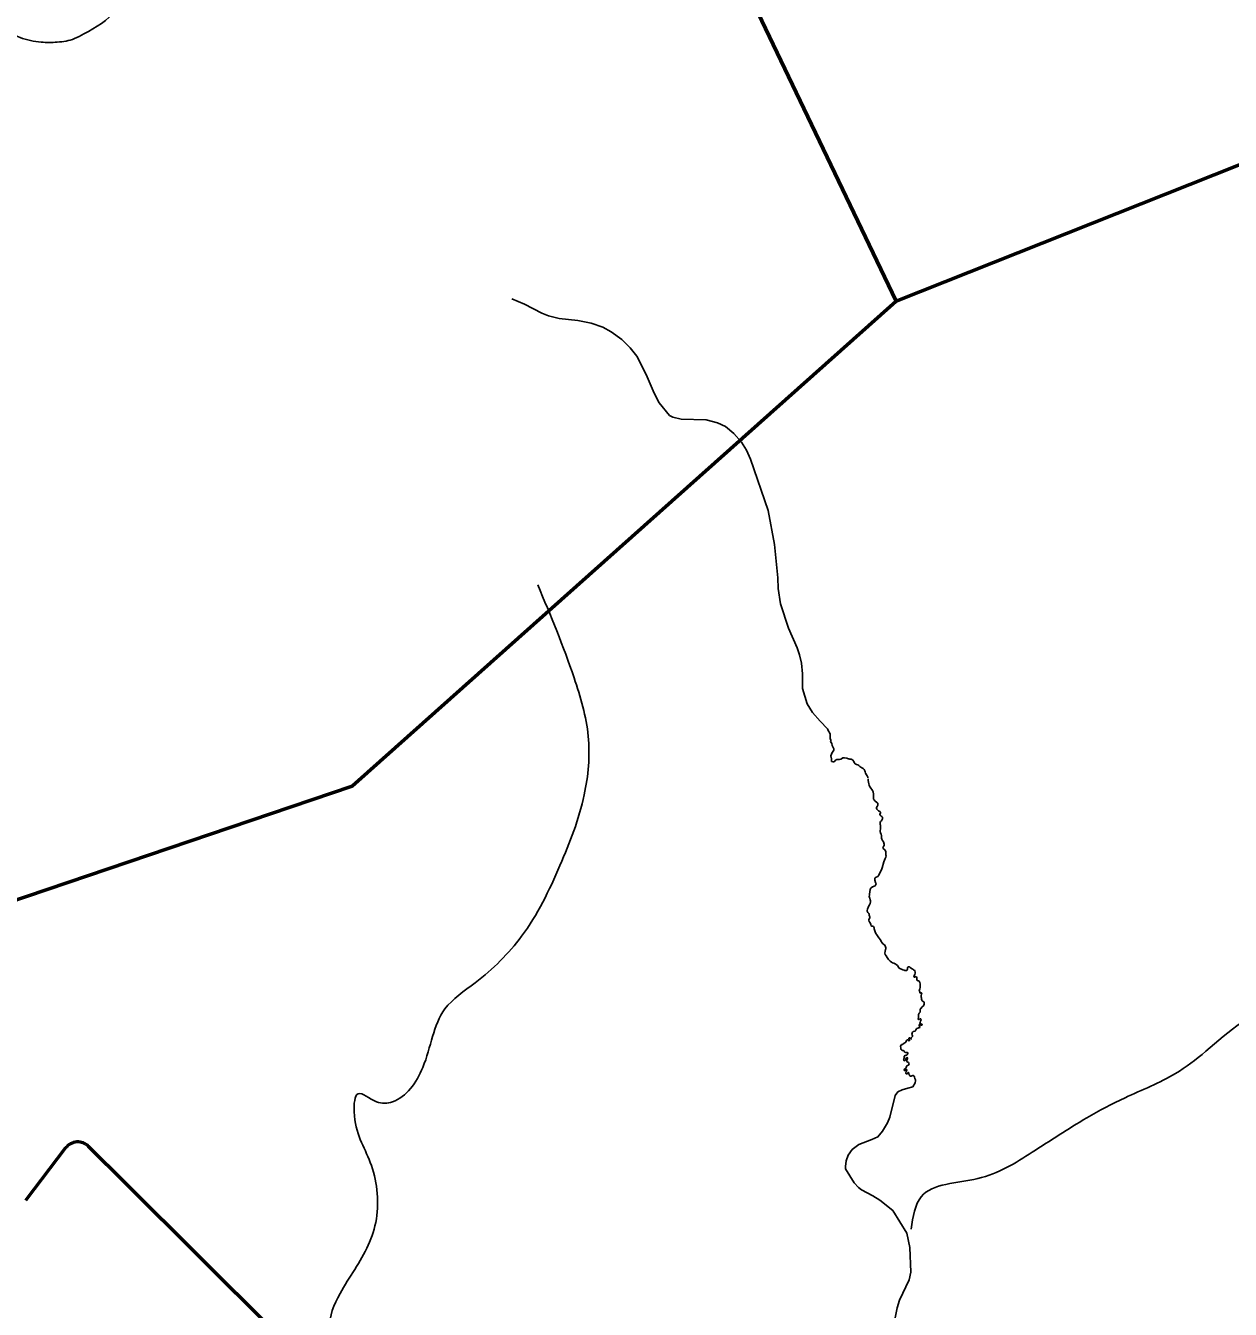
# Model space of a CAD drawing. Extents: x -1643653 to 4543381, y 1624270 to 13878484.
# Drawn here: x 740547 to 748402, y 8952202 to 8960573 of the extents above; entities that cross this region are included whole.
import ezdxf

# ---------------------------------------------------------------- set-up
doc = ezdxf.new("R2010")
doc.units = 0
doc.header["$LTSCALE"] = 200
for name, color, linetype, lineweight in [('24', 7, 'Continuous', 25), ('59', 7, 'Continuous', 53), ('60', 7, 'Continuous', 13)]:
    doc.layers.add(name, color=color, linetype=linetype, lineweight=lineweight)

msp = doc.modelspace()

# ---------------------------------------------------------------- linework, layer by layer
at = {"layer": '24'}
for points in [[(743717.7, 8958792.3), (743800.2, 8958756.1), (743911.5, 8958697.1), (743955.3, 8958681.4), (744025.6, 8958664.2), (744147.5, 8958649.6), (744235.2, 8958632.4), (744310.4, 8958606.9), (744365.4, 8958577), (744433.8, 8958526.9), (744488.9, 8958471.2), (744531.2, 8958417.1), (744593.7, 8958298.5), (744645, 8958175.7), (744676.8, 8958113.6), (744744.7, 8958031.2), (744766.2, 8958019.9), (744821.5, 8958007), (744983.3, 8958002), (745058, 8957983.2), (745110.2, 8957958), (745164.6, 8957914.2), (745215.4, 8957855.9), (745248.1, 8957804.4), (745272.3, 8957745.8), (745388, 8957410.4), (745428.9, 8957189.4), (745451.8, 8956972.2), (745453.7, 8956901.6), (745467.7, 8956802.6), (745520, 8956644.2), (745577.4, 8956515), (745592.3, 8956470.8), (745605.1, 8956415.6), (745612.4, 8956345.1), (745611.7, 8956249.8), (745643.2, 8956150.5), (745677.6, 8956094.2), (745726.6, 8956036.8), (745776.2, 8955987)], [(745776.2, 8955987), (745777.3, 8955982.8), (745780.4, 8955977.4), (745783.5, 8955969.7), (745788.5, 8955961.6), (745792.3, 8955955.1), (745793.5, 8955951.2), (745793.5, 8955944.7), (745792, 8955937.4), (745791.6, 8955927), (745792.7, 8955922.8), (745796.2, 8955915.5), (745797, 8955910.1), (745795.5, 8955904.6)], [(745795.5, 8955904.6), (745798.7, 8955899.3), (745802.4, 8955891.4), (745806.7, 8955879.7), (745815.1, 8955862.3), (745817.2, 8955857), (745816.7, 8955850.6), (745813.5, 8955843.2), (745806.1, 8955833.1), (745800.3, 8955823.1), (745797.6, 8955812), (745801.9, 8955792.9), (745801.9, 8955780.2), (745801.9, 8955775.1)], [(745801.9, 8955775.5), (745809.8, 8955773.2), (745814.5, 8955772.5), (745817.8, 8955773.2), (745822.5, 8955775.8), (745828.2, 8955782.8), (745831.2, 8955786.2), (745835.5, 8955787.5), (745843.2, 8955787.5), (745851.8, 8955787.2), (745862.2, 8955790.5), (745866.5, 8955792.5), (745875.8, 8955797.8), (745881.5, 8955798.8), (745886.8, 8955797.8), (745900.2, 8955795.5), (745905.8, 8955793.5), (745911.8, 8955791.5), (745916.6, 8955790.9)], [(745919.6, 8955789.7), (745929.6, 8955788.8), (745934.3, 8955787.1), (745941, 8955784.1), (745946, 8955774.8), (745949.3, 8955768.1), (745956.6, 8955759.5), (745964.3, 8955754.8), (745973.6, 8955751.8), (745980.6, 8955747.8), (745987, 8955741.5), (745991.6, 8955736.5), (745998.3, 8955733.8), (746008.3, 8955729.5), (746015, 8955723.2), (746019, 8955713.9), (746020.6, 8955706.5), (746023.4, 8955698.3), (746030.4, 8955688.3), (746034.8, 8955681.3), (746037.4, 8955671.3), (746038.2, 8955668.8)], [(746040.4, 8955660.6), (746041.4, 8955650.4), (746045.4, 8955629.4), (746046.8, 8955620.7), (746048.8, 8955614.1), (746053.1, 8955606.8), (746068.8, 8955585.8), (746073.5, 8955576.2), (746075.2, 8955561.2), (746075.5, 8955550.5), (746075.5, 8955537.6), (746076.2, 8955529.6), (746079.5, 8955525.2), (746084.5, 8955518.2), (746097.8, 8955506.2), (746103.2, 8955501.9), (746104.5, 8955491.9), (746103.5, 8955489.9), (746099.2, 8955481.7), (746095.5, 8955474.4), (746095.5, 8955469.4), (746096.8, 8955464.7), (746102.2, 8955459.1), (746108.5, 8955453.8), (746115.5, 8955449.4), (746119.5, 8955446.8), (746121.5, 8955442.4), (746121.8, 8955437.8), (746117.5, 8955430.8), (746116.5, 8955428.1), (746118.5, 8955423.5), (746120.8, 8955421.5), (746124.8, 8955418.8), (746128.5, 8955416.5), (746132.2, 8955413.8), (746133.5, 8955411.5), (746134.2, 8955408.1), (746133.8, 8955403.8), (746132.8, 8955399.8), (746130.2, 8955391.9), (746126.5, 8955387.9), (746121.5, 8955382.6), (746119.2, 8955377.3), (746118.2, 8955373.3), (746119.2, 8955364.6), (746120.5, 8955358.3), (746120.7, 8955338)], [(746120.7, 8955338), (746120.5, 8955336), (746118.8, 8955322.3), (746118.8, 8955316.3), (746120.2, 8955312.3), (746121.5, 8955307.3), (746124.8, 8955301), (746127.9, 8955292.8), (746128.2, 8955285.1), (746126.9, 8955279.1), (746126.9, 8955274.1), (746128.9, 8955268.2), (746134.6, 8955259.5), (746140.2, 8955249.8), (746144.6, 8955234.8), (746144.9, 8955229.5), (746142.2, 8955222.2), (746137.9, 8955218.5), (746136.6, 8955214.5), (746137.6, 8955209.5), (746140.6, 8955205.6), (746148.6, 8955198.6), (746155.3, 8955188.3), (746156.6, 8955182.3), (746156.3, 8955172.3), (746156.3, 8955164.4), (746157, 8955158.7), (746156.3, 8955151.4), (746151, 8955141.7), (746143, 8955120.1), (746131.8, 8955081.5), (746127.2, 8955067.9), (746117.2, 8955047.6), (746110.2, 8955032.9), (746102.8, 8955023.9), (746091.8, 8955019.3), (746086.5, 8955015.4), (746084.8, 8955011.4), (746084.8, 8955006.1), (746084.8, 8954999.7), (746088.5, 8954985.8), (746091.5, 8954975.8), (746091.1, 8954971.8), (746089.1, 8954968.1), (746085.8, 8954964.4), (746079.8, 8954960.8), (746075.1, 8954959.1), (746068.8, 8954957.4), (746059.1, 8954950.1), (746053.1, 8954941.1), (746052.1, 8954922.5), (746048.8, 8954911.5), (746048.1, 8954903.8), (746047.8, 8954894.6), (746048.5, 8954888.6), (746050.5, 8954882.9), (746053.1, 8954873.3), (746055.5, 8954866), (746055.1, 8954858.3), (746053.8, 8954849.3), (746051.1, 8954844.6), (746049.5, 8954840), (746042.8, 8954828), (746036.5, 8954810.7), (746034.1, 8954803.3), (746033.5, 8954798.3), (746037.8, 8954790.7), (746040.5, 8954788.4), (746044.8, 8954782.4), (746046.5, 8954778.1), (746047.5, 8954772.4), (746048.8, 8954765.8), (746050.8, 8954761.1), (746051.5, 8954757.4), (746049.5, 8954751.1), (746045.8, 8954744.5), (746045.8, 8954739.1), (746047.8, 8954731.1), (746052.5, 8954723.5), (746057.8, 8954711.8), (746060.8, 8954702.2), (746063.5, 8954700.2), (746066.5, 8954700.5), (746069.1, 8954700.2), (746075.1, 8954697.5), (746078.5, 8954689.5), (746080.5, 8954683.2), (746081.8, 8954677.2), (746085.8, 8954663), (746090.5, 8954653.3), (746097.8, 8954643.3), (746110.5, 8954625), (746120.5, 8954611.7), (746125.8, 8954599.7), (746130.8, 8954592.1), (746137.1, 8954586.4), (746146.8, 8954578.4), (746151.5, 8954572.2), (746153.2, 8954566.5), (746154.5, 8954559.2), (746154.5, 8954553.9)], [(746154.5, 8954553.9), (746152.9, 8954547.5), (746150.5, 8954538.2), (746149.9, 8954525.6), (746151.9, 8954516.2), (746156.9, 8954507.2), (746163.9, 8954495.6), (746172.2, 8954483.9), (746183.9, 8954472.6), (746193, 8954465.1), (746200, 8954462.1), (746207.3, 8954459.4), (746216.3, 8954455.1), (746222, 8954450.4), (746230.6, 8954444.4), (746238, 8954434.4), (746242.6, 8954427.1), (746251.3, 8954423.1), (746257.6, 8954419.8), (746266.6, 8954415.8), (746275.3, 8954413.1), (746280.3, 8954412.1), (746289.3, 8954412.1), (746294.6, 8954414.1), (746295.6, 8954416.8), (746296.3, 8954420.8), (746296.3, 8954425.8), (746296, 8954428.5), (746298.3, 8954432.8), (746302, 8954436.4), (746304.3, 8954436.4), (746310.3, 8954434.8), (746315.3, 8954430.8), (746323.6, 8954423.8), (746330.6, 8954420.5), (746336.3, 8954416.5), (746341.3, 8954414.5), (746343.3, 8954412.8), (746345.3, 8954408.5), (746346.6, 8954401.5), (746346.6, 8954393.8), (746344.6, 8954385.5), (746340.6, 8954379.2), (746339.8, 8954375.6), (746338.8, 8954372.9), (746339.1, 8954370.6), (746340.8, 8954368.6), (746343.1, 8954368.6), (746345.8, 8954370.2), (746348.1, 8954371.2), (746352.5, 8954371.6), (746355.1, 8954371.2), (746357.8, 8954368.2), (746358.1, 8954360.9), (746358.1, 8954353.6), (746358.8, 8954349.3), (746361.1, 8954345.9), (746364.8, 8954344.6), (746369.1, 8954343.6), (746372.5, 8954341.9), (746375.8, 8954337.9), (746377.8, 8954332.6), (746378.8, 8954324), (746380.1, 8954311), (746378.8, 8954301), (746377.1, 8954293), (746374.1, 8954286.3), (746372.5, 8954281.3), (746375.5, 8954276.7), (746377.1, 8954274.7), (746377.5, 8954271), (746377.5, 8954268), (746377.8, 8954266), (746380.5, 8954264.5), (746384.2, 8954265.1), (746387.2, 8954265.8), (746390.5, 8954263.1), (746389.2, 8954259.5), (746387.2, 8954257.1), (746385.5, 8954249.5), (746384.9, 8954242.2), (746386.2, 8954236.8), (746387.2, 8954232.5), (746388.2, 8954225.5), (746390.2, 8954218.5), (746392.2, 8954214.5), (746399.5, 8954209.5), (746402.9, 8954206.9), (746404.9, 8954203.5), (746405.5, 8954199.5), (746405.2, 8954192.6), (746402.9, 8954185.2), (746398.5, 8954179.6), (746393.5, 8954174.6), (746383.2, 8954164.7), (746381.2, 8954161.7), (746380.2, 8954156.7), (746379.8, 8954149.7), (746379.5, 8954146), (746379.2, 8954140.7), (746377.8, 8954137.1)], [(746377.8, 8954137.1), (746373.2, 8954134.1), (746369.8, 8954129.4), (746368.2, 8954124.4), (746368.5, 8954115.7), (746368.2, 8954106.1), (746367.2, 8954096.8), (746368.2, 8954092.8), (746369.8, 8954090.8), (746372.2, 8954091.8), (746374.5, 8954094.1), (746376.5, 8954095.8), (746379.8, 8954097.1), (746383.2, 8954096.4), (746384.5, 8954093.8), (746385.5, 8954090.1), (746382.5, 8954080.4), (746378.9, 8954072.5), (746377.9, 8954068.9), (746378.2, 8954065.9), (746380.2, 8954063.2), (746382.2, 8954063.2), (746384.5, 8954063.2), (746391.2, 8954061.5), (746392.2, 8954059.9), (746391.9, 8954056.9), (746388.9, 8954055.6), (746384.9, 8954055.6), (746381.2, 8954056.9), (746376.5, 8954058.2), (746373.5, 8954058.5), (746371.9, 8954056.6), (746372.5, 8954052.6), (746375.2, 8954048.2), (746376.9, 8954042.2), (746374.2, 8954037.9), (746369.5, 8954037.6), (746363.2, 8954034.9), (746356.9, 8954032.9), (746354.5, 8954030.2), (746351.8, 8954025.5), (746346.6, 8954016.9), (746334.2, 8954014.8), (746328.6, 8954009.4), (746326.7, 8954002.3), (746326, 8953996.1), (746328.4, 8953986.4), (746329.5, 8953983.4), (746328.4, 8953980.4), (746326, 8953977.8), (746321.9, 8953975.5), (746320.9, 8953972.1), (746321.3, 8953969.1), (746322.4, 8953965.2), (746321.1, 8953963.5), (746320, 8953963.7), (746318.3, 8953965), (746315.9, 8953967.6), (746314.2, 8953969.3), (746312.9, 8953970.6), (746311, 8953971.6), (746308.4, 8953971.6), (746305.9, 8953970.6), (746305.7, 8953968.4), (746306.7, 8953964.6), (746307.8, 8953961.8), (746309.9, 8953958.4), (746311, 8953956), (746310.4, 8953954.1), (746308.7, 8953952.8), (746306.7, 8953953), (746304.4, 8953955.4), (746300.7, 8953957.9), (746298.4, 8953959.6), (746296.2, 8953959.9), (746293.2, 8953958.1), (746290.6, 8953954.7), (746285.5, 8953944.9), (746279.8, 8953939.2), (746275.6, 8953937.2), (746263.8, 8953930), (746258.8, 8953928), (746255, 8953924.8), (746252.2, 8953917.3), (746252.4, 8953904.5), (746253.2, 8953900.2), (746255.8, 8953896.8), (746257.8, 8953894.4), (746259.9, 8953892.5), (746264.4, 8953890.5), (746267.8, 8953889.3), (746271.9, 8953888), (746274.3, 8953885.6), (746277.3, 8953881.6), (746279.2, 8953878.6), (746280.9, 8953877.1), (746282.8, 8953876.4), (746285.6, 8953875.8), (746288.2, 8953876), (746291, 8953877.3), (746293.1, 8953877.7)], [(746293.1, 8953877.7), (746295.3, 8953877.5), (746298.1, 8953875.1), (746299.4, 8953871.1), (746297.9, 8953865.1), (746296.6, 8953863.4), (746291.9, 8953859.5), (746288.9, 8953858.9), (746283.3, 8953858.2), (746280.7, 8953857.6), (746278, 8953854.8), (746276, 8953853.1), (746275.2, 8953848.2), (746275.4, 8953842.2), (746274.7, 8953839.4), (746273.2, 8953835.5), (746272.4, 8953832.1), (746271.5, 8953827.6), (746272.8, 8953825), (746275.4, 8953822.7), (746279.5, 8953823.8), (746282.9, 8953827.8), (746287, 8953835.3), (746288.5, 8953839.2), (746290.2, 8953843), (746292.7, 8953844.3), (746295.1, 8953843.7), (746296.8, 8953840.5), (746297.5, 8953837.5), (746295.3, 8953830.6), (746293.2, 8953823.5), (746293.6, 8953819.7), (746295.5, 8953815.2), (746299.2, 8953813.9), (746303.9, 8953810.9), (746306.2, 8953807.9), (746307.1, 8953803.6), (746306, 8953798.7), (746302.4, 8953794.8), (746296.4, 8953792.7), (746292.3, 8953789.7), (746289.3, 8953785), (746288.7, 8953778.4), (746285.9, 8953775.2), (746277.8, 8953767.9), (746275.4, 8953763.8), (746274.8, 8953761.2), (746276.9, 8953759.1), (746280.8, 8953761.2), (746284.6, 8953764.7), (746287.6, 8953766.6), (746290.4, 8953766.8), (746292.1, 8953765.3), (746292.6, 8953761.7), (746288.9, 8953753.1), (746286.6, 8953744.3), (746286.8, 8953739.8), (746288.3, 8953737.2), (746290.6, 8953736.6), (746293, 8953737), (746295.8, 8953737.9), (746298.1, 8953743.7), (746299.6, 8953745.6), (746302, 8953745.8), (746304.6, 8953743.7), (746306.1, 8953740.5), (746308, 8953731.5), (746309.3, 8953728.3), (746311, 8953725.7), (746314.4, 8953722.9), (746318.3, 8953722.5), (746322.8, 8953723.5), (746326.2, 8953725.7), (746331.8, 8953727.2), (746335.7, 8953727), (746338, 8953724.6), (746340.2, 8953721.8), (746341.9, 8953716.3), (746344.7, 8953708.2), (746348.3, 8953699.4), (746348.1, 8953692.5), (746346.2, 8953678.4)], [(746346.2, 8953678.4), (746330.9, 8953653.4), (746298.2, 8953643.5), (746262.8, 8953633.6), (746234.5, 8953620.8), (746216.3, 8953596.2), (746181.8, 8953456), (746166.7, 8953417.6), (746134.5, 8953363.3), (746104.1, 8953327.9), (746065.1, 8953308.8), (745980.6, 8953276), (745937, 8953245.1), (745909.1, 8953206.7), (745897.9, 8953170.8), (745892.2, 8953134.5), (745893.2, 8953117.8), (745949.7, 8953026.9), (745977.7, 8952995.6), (745997.7, 8952980.7), (746070, 8952943.1), (746115.7, 8952914.2), (746201.8, 8952846.4), (746292.8, 8952698.5), (746312.5, 8952605.7), (746318.5, 8952445.2), (746307.2, 8952394.6), (746245.1, 8952260.9), (746228.6, 8952210.8), (746212.4, 8952124.5)]]:
    msp.add_lwpolyline(points, dxfattribs=at)
for points in [[(738367.7, 8959924.4), (738437.2, 8960071.1), (738471.9, 8960121.3), (738537.5, 8960171.6), (738630.2, 8960202.5), (738765.3, 8960248.8), (738950.5, 8960322.2), (739124.2, 8960357), (739313.4, 8960368.5), (739359.7, 8960368.5), (739506.3, 8960291.3), (739610.6, 8960229.5), (739660.8, 8960198.6), (739703.2, 8960210.2), (739761.1, 8960275.8), (739826.7, 8960310.6), (739919.4, 8960314.5), (740031.3, 8960372.4), (740096.9, 8960453.5), (740178, 8960523), (740239.7, 8960542.3), (740340.1, 8960557.8), (740509.9, 8960496), (740648.9, 8960465.1), (740753.1, 8960465.1), (740865, 8960488.3), (740926.8, 8960519.2), (741135.2, 8960677.5), (741193.1, 8960747.1), (741278, 8960812.7), (741293.5, 8960851.3), (741300.5, 8960850.1), (741255.5, 8960925.1), (741195.5, 8961035.2), (741220.5, 8961105.2), (741225.5, 8961275.2), (741235.5, 8961375.3), (741255.5, 8961460.3), (741305.5, 8961510.3), (741355.4, 8961545.3), (741395.4, 8961605.3), (741440.4, 8961675.3), (741500.4, 8961730.4), (741545.4, 8961795.4), (741540.4, 8961925.4), (741555.4, 8962015.5), (741660.3, 8962135.5), (741690.3, 8962305.5), (741680.3, 8962425.6), (741700.3, 8962620.6), (741780.3, 8962700.7), (741975.2, 8962690.7), (742105.2, 8962630.6), (742195.2, 8962590.6), (742275.1, 8962580.6), (742390.1, 8962640.6), (742520.1, 8962655.6), (742770, 8962605.6), (742989.9, 8962550.6), (743104.8, 8962540.6), (743324.8, 8962590.6), (743524.7, 8962640.6), (743664.7, 8962635.6), (743774.6, 8962635.6), (743904.6, 8962675.7), (744079.5, 8962775.7), (744274.5, 8962990.7), (744539.4, 8963385.9), (744659.3, 8963580.9), (744879.3, 8963706), (745084.2, 8963786), (745299.1, 8963801), (745444.1, 8963831), (745664, 8963901), (745943.9, 8964026.1), (746173.8, 8964201.1), (746393.8, 8964276.1), (746543.7, 8964266.1), (746708.6, 8964376.2), (746898.6, 8964536.2), (747118.5, 8964656.2), (747248.5, 8964676.2), (747398.4, 8964766.3), (747428.4, 8964831.3), (747488.4, 8964891.3), (747623.3, 8964991.3), (747863.3, 8965106.4), (747993.2, 8965146.4), (748133.2, 8965221.4), (748228.1, 8965321.5), (748358.1, 8965451.5)], [(742465, 8951672.5), (742570.2, 8951896.3), (742530.8, 8952080.7), (742596.6, 8952304.5), (742780.8, 8952620.5), (742833.4, 8952791.7), (742793.9, 8953160.4), (742688.7, 8953489.6), (742715, 8953608.1), (742833.4, 8953555.4), (742938.7, 8953555.4), (743136.1, 8953779.2), (743280.8, 8954161.1), (743478.2, 8954332.2), (743780.8, 8954635.1), (744030.8, 8955095.9), (744188.8, 8955556.8), (744215.1, 8955938.6), (744123, 8956320.5), (743886.1, 8956926.2)], [(746320.5, 8952725.9), (746386.2, 8952936.5), (746754.7, 8953055.1), (747110, 8953226.2), (747465.2, 8953450.1), (747715.3, 8953581.7), (748044.2, 8953739.7), (748241.6, 8953884.6), (748728.5, 8954174.2), (748978.5, 8954147.9), (749307.5, 8954240.1), (749439.1, 8954503.4), (749689.1, 8954766.8)]]:
    msp.add_spline(points, degree=3, dxfattribs=at)
at = {"layer": '59'}
for p, q in [((746223.3, 8958775.3), (750360.3, 8960419.9)), ((750360.3, 8960419.9), (746223.3, 8958775.3)), ((740807.5, 8953254.4), (740546.9, 8952914.8)), ((740546.9, 8952914.8), (740807.5, 8953254.4))]:
    msp.add_line(p, q, dxfattribs=at)
for points in [[(746223.3, 8958775.3), (744695.4, 8961966.2), (743876.9, 8965614.3)], [(743879.1, 8965604.4), (744695.4, 8961966.2), (746223.3, 8958775.3)], [(740023.8, 8954716.2), (742674.8, 8955614.4), (746223.3, 8958775.3)], [(746223.3, 8958775.3), (742674.8, 8955614.4), (740023.8, 8954716.2)], [(742659.2, 8952118.5), (742250, 8952039.6), (742160.5, 8952066.9), (741198, 8953024.9), (740957.3, 8953264.4)], [(740957.3, 8953264.4), (741198, 8953024.9), (742160.5, 8952066.9)]]:
    msp.add_lwpolyline(points, dxfattribs=at)
msp.add_arc((740886.8, 8953193.6), 100, 45.13416, 142.50362, dxfattribs=at)
msp.add_arc((740886.8, 8953193.6), 100, 45.13416, 142.50362, dxfattribs=at)
at = {"layer": '60', "lineweight": 25}
msp.add_spline([(814781, 9009175.5), (814787.2, 9009173.4), (814796.9, 9009173.4), (814799.4, 9009172.4), (814805.1, 9009174.5), (814805.6, 9009176.5), (814811.7, 9009179.5), (814811.7, 9009179.5), (814801.5, 9009181), (814790.7, 9009181.5), (814784.1, 9009183.1), (814777.4, 9009185.1), (814778.4, 9009175.5)], degree=3, dxfattribs=at)

doc.saveas('drawing.dxf')
